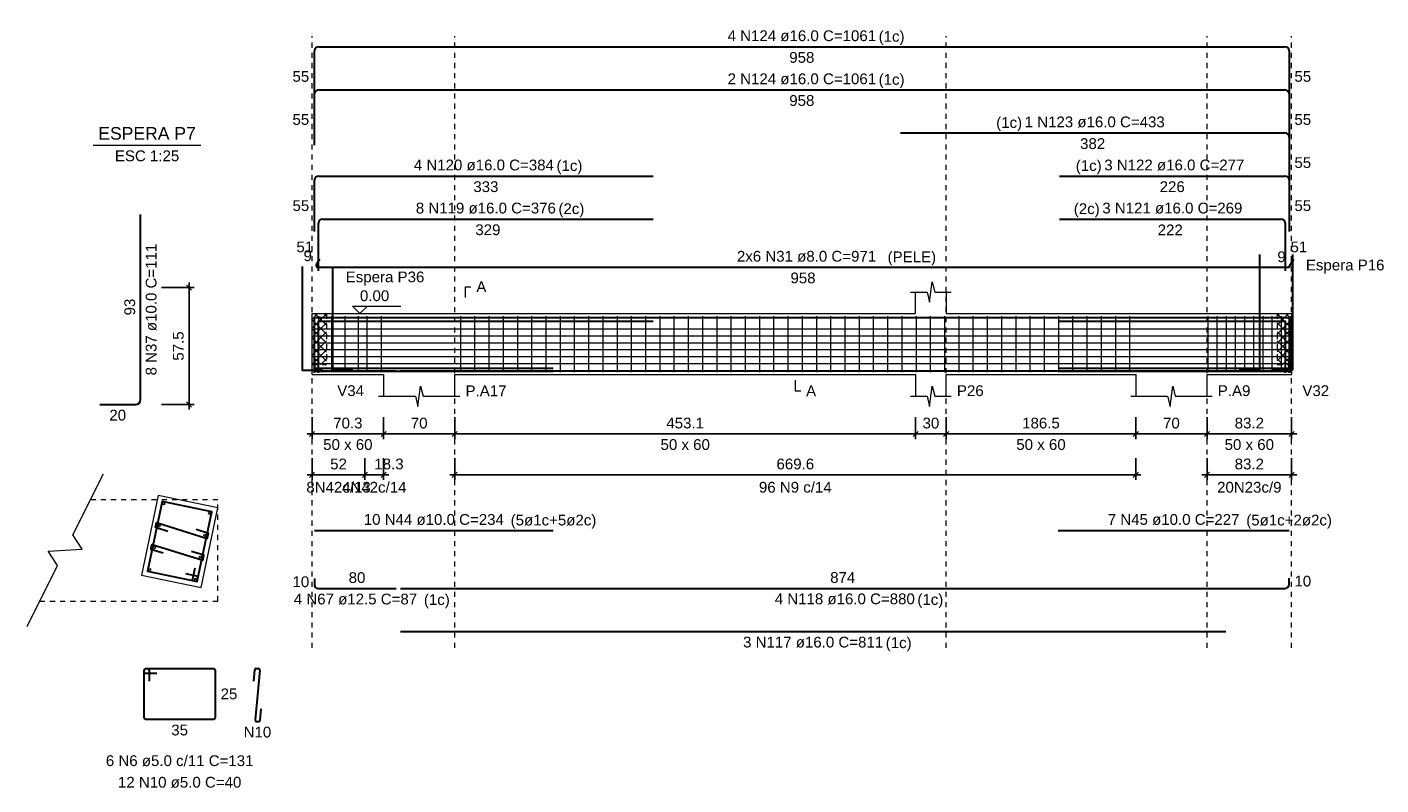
# Model space of a CAD drawing. Header units: millimetres. Extents: x 10 to 1250, y -62 to 528.
# Tile 875 of 909: x 977 to 1004, y 89 to 104. Entities that reach past the tile are written whole.
import ezdxf

# ---------------------------------------------------------------- set-up
doc = ezdxf.new("R2010")
doc.units = ezdxf.units.MM
doc.header["$LTSCALE"] = 0.05
doc.linetypes.add('DOT', pattern=[6.35, 0, -6.35])
for name, color, linetype, lineweight in [('Descrição da armadura', 7, 'Continuous', 5), ('DT-Arm complementar', 5, 'Continuous', 5), ('DT-Barras na forma', 2, 'Continuous', 30), ('DT-Barras no corte', 5, 'Continuous', 5), ('DT-Barras rebatidas', 2, 'Continuous', 30), ('DT-Cotas', 9, 'Continuous', 5), ('DT-Forma', 5, 'Continuous', 5), ('DT-Hachura intersecção vigas', 9, 'Continuous', 5), ('DT-Pontilhado', 9, 'DOT', 5), ('DT-Textos', 7, 'Continuous', 5), ('Textos armaduras', 7, 'Continuous', 5)]:
    doc.layers.add(name, color=color, linetype=linetype, lineweight=lineweight)
doc.styles.add('Arial', font='arial.ttf')
doc.styles.get("Standard").update_dxf_attribs({"font": 'arial.ttf'})
doc.dimstyles.new('UM_25.000000', dxfattribs={"dimtxt": 0.18, "dimasz": 0.1, "dimexe": 0.1, "dimexo": 0.2, "dimgap": 0, "dimtad": 1, "dimtih": 1, "dimtoh": 1, "dimdec": 1, "dimlfac": 25, "dimzin": 0, "dimdsep": 46, "dimtxsty": 'Standard', "dimcen": 0.09, "dimdle": 0.1, "dimadec": 1, "dimazin": 2, "dimtfac": 1, "dimtdec": 4, "dimtofl": 0, "dimtmove": 0, "dimatfit": 3, "dimfxl": 1, "dimtolj": 1, "dimarcsym": 0})
doc.dimstyles.new('UM_50.000000', dxfattribs={"dimtxt": 0.18, "dimasz": 0.1, "dimexe": 0.1, "dimexo": 0.2, "dimgap": 0.1, "dimtad": 1, "dimdec": 1, "dimlfac": 50, "dimzin": 0, "dimdsep": 46, "dimtxsty": 'Standard', "dimblk": 'OBLIQUE', "dimcen": 0.09, "dimdle": 0.1, "dimadec": 1, "dimazin": 2, "dimtfac": 1, "dimtdec": 1, "dimtofl": 0, "dimtmove": 0, "dimatfit": 3, "dimldrblk": 'OBLIQUE', "dimfxl": 1, "dimtolj": 1, "dimarcsym": 1})
pattern_1 = [(45, (943.07463, 68.95515), (-0.08838835, 0.08838835), []), (135, (943.07463, 68.95515), (-0.08838835, -0.08838835), [])]

# ---------------------------------------------------------------- blocks, each defined once
blk = doc.blocks.new('_Oblique')
at = {"color": 0, "linetype": 'ByBlock', "lineweight": -2}
blk.add_line((-0.5, -0.5), (0.5, 0.5), dxfattribs=at)
blk = doc.blocks.new('*D1424')
at = {"layer": 'Defpoints', "color": 0, "transparency": 16777216}
for p in [(979.784, 99.193), (980.525, 99.193), (979.784, 96.893)]:
    blk.add_point(p, dxfattribs=at)
at = {"layer": 'DT-Cotas', "color": 0, "lineweight": -2, "transparency": 16777216}
for p, q in [((979.984, 99.193), (980.625, 99.193)), ((980.525, 96.793), (980.525, 99.293)), ((979.984, 96.893), (980.625, 96.893))]:
    blk.add_line(p, q, dxfattribs=at)
at = {"layer": 'DT-Cotas', "color": 0, "lineweight": -2, "transparency": 16777216, "xscale": 0.1, "yscale": 0.1, "zscale": 0.1}
for p, rotation in [((980.525, 99.193), 90), ((980.525, 96.893), 270)]:
    blk.add_blockref('_Oblique', p, dxfattribs=dict(at, rotation=rotation))
at = {"layer": 'DT-Cotas', "transparency": 16777216, "insert": (980.314, 98.043), "char_height": 0.2118, "attachment_point": 5, "rotation": 90, "style": 'Arial'}
blk.add_mtext('\\A1;57.5', dxfattribs=at)
blk = doc.blocks.new('*D1425')
at = {"layer": 'Defpoints', "color": 0, "transparency": 16777216}
for p in [(982.944, 96.845), (984.35, 96.845), (984.35, 96.315)]:
    blk.add_point(p, dxfattribs=at)
at = {"layer": 'DT-Cotas', "color": 0, "lineweight": -2, "transparency": 16777216}
for p, q in [((982.944, 96.645), (982.944, 96.215)), ((984.35, 96.645), (984.35, 96.215)), ((982.844, 96.315), (984.45, 96.315))]:
    blk.add_line(p, q, dxfattribs=at)
at = {"layer": 'DT-Cotas', "color": 0, "lineweight": -2, "transparency": 16777216, "xscale": 0.1, "yscale": 0.1, "zscale": 0.1, "rotation": 180}
blk.add_blockref('_Oblique', (982.944, 96.315), dxfattribs=at)
at = {"layer": 'DT-Cotas', "color": 0, "lineweight": -2, "transparency": 16777216, "xscale": 0.1, "yscale": 0.1, "zscale": 0.1}
blk.add_blockref('_Oblique', (984.35, 96.315), dxfattribs=at)
at = {"layer": 'DT-Cotas', "transparency": 16777216, "insert": (983.647, 96.527), "char_height": 0.2118, "attachment_point": 5, "rotation": 0.0057, "style": 'Arial'}
blk.add_mtext('\\A1;70.3', dxfattribs=at)
blk = doc.blocks.new('*D1426')
at = {"layer": 'Defpoints', "color": 0, "transparency": 16777216}
for p in [(984.35, 96.845), (985.75, 96.845), (985.75, 96.315)]:
    blk.add_point(p, dxfattribs=at)
at = {"layer": 'DT-Cotas', "color": 0, "lineweight": -2, "transparency": 16777216}
for p, q in [((984.35, 96.645), (984.35, 96.215)), ((985.75, 96.645), (985.75, 96.215)), ((984.25, 96.315), (985.85, 96.315))]:
    blk.add_line(p, q, dxfattribs=at)
at = {"layer": 'DT-Cotas', "color": 0, "lineweight": -2, "transparency": 16777216, "xscale": 0.1, "yscale": 0.1, "zscale": 0.1, "rotation": 180}
blk.add_blockref('_Oblique', (984.35, 96.315), dxfattribs=at)
at = {"layer": 'DT-Cotas', "color": 0, "lineweight": -2, "transparency": 16777216, "xscale": 0.1, "yscale": 0.1, "zscale": 0.1}
blk.add_blockref('_Oblique', (985.75, 96.315), dxfattribs=at)
at = {"layer": 'DT-Cotas', "transparency": 16777216, "insert": (985.05, 96.527), "char_height": 0.2118, "attachment_point": 5, "rotation": 0.0057, "style": 'Arial'}
blk.add_mtext('\\A1;70', dxfattribs=at)
blk = doc.blocks.new('*D1427')
at = {"layer": 'Defpoints', "color": 0, "transparency": 16777216}
for p in [(985.75, 96.845), (994.813, 96.845), (994.813, 96.315)]:
    blk.add_point(p, dxfattribs=at)
at = {"layer": 'DT-Cotas', "color": 0, "lineweight": -2, "transparency": 16777216}
for p, q in [((985.75, 96.645), (985.75, 96.215)), ((994.813, 96.645), (994.813, 96.215)), ((985.65, 96.315), (994.913, 96.315))]:
    blk.add_line(p, q, dxfattribs=at)
at = {"layer": 'DT-Cotas', "color": 0, "lineweight": -2, "transparency": 16777216, "xscale": 0.1, "yscale": 0.1, "zscale": 0.1, "rotation": 180}
blk.add_blockref('_Oblique', (985.75, 96.315), dxfattribs=at)
at = {"layer": 'DT-Cotas', "color": 0, "lineweight": -2, "transparency": 16777216, "xscale": 0.1, "yscale": 0.1, "zscale": 0.1}
blk.add_blockref('_Oblique', (994.813, 96.315), dxfattribs=at)
at = {"layer": 'DT-Cotas', "transparency": 16777216, "insert": (990.281, 96.527), "char_height": 0.2118, "attachment_point": 5, "rotation": 0.0057, "style": 'Arial'}
blk.add_mtext('\\A1;453.1', dxfattribs=at)
blk = doc.blocks.new('*D1428')
at = {"layer": 'Defpoints', "color": 0, "transparency": 16777216}
for p in [(994.813, 96.845), (995.413, 96.845), (995.413, 96.315)]:
    blk.add_point(p, dxfattribs=at)
at = {"layer": 'DT-Cotas', "color": 0, "lineweight": -2, "transparency": 16777216}
for p, q in [((994.813, 96.645), (994.813, 96.215)), ((995.413, 96.645), (995.413, 96.215)), ((994.713, 96.315), (995.513, 96.315))]:
    blk.add_line(p, q, dxfattribs=at)
at = {"layer": 'DT-Cotas', "color": 0, "lineweight": -2, "transparency": 16777216, "xscale": 0.1, "yscale": 0.1, "zscale": 0.1, "rotation": 180}
blk.add_blockref('_Oblique', (994.813, 96.315), dxfattribs=at)
at = {"layer": 'DT-Cotas', "color": 0, "lineweight": -2, "transparency": 16777216, "xscale": 0.1, "yscale": 0.1, "zscale": 0.1}
blk.add_blockref('_Oblique', (995.413, 96.315), dxfattribs=at)
at = {"layer": 'DT-Cotas', "transparency": 16777216, "insert": (995.113, 96.527), "char_height": 0.2118, "attachment_point": 5, "rotation": 0.0057, "style": 'Arial'}
blk.add_mtext('\\A1;30', dxfattribs=at)
blk = doc.blocks.new('*D1429')
at = {"layer": 'Defpoints', "color": 0, "transparency": 16777216}
for p in [(995.413, 96.845), (999.143, 96.845), (999.143, 96.315)]:
    blk.add_point(p, dxfattribs=at)
at = {"layer": 'DT-Cotas', "color": 0, "lineweight": -2, "transparency": 16777216}
for p, q in [((995.413, 96.645), (995.413, 96.215)), ((999.143, 96.645), (999.143, 96.215)), ((995.313, 96.315), (999.243, 96.315))]:
    blk.add_line(p, q, dxfattribs=at)
at = {"layer": 'DT-Cotas', "color": 0, "lineweight": -2, "transparency": 16777216, "xscale": 0.1, "yscale": 0.1, "zscale": 0.1, "rotation": 180}
blk.add_blockref('_Oblique', (995.413, 96.315), dxfattribs=at)
at = {"layer": 'DT-Cotas', "color": 0, "lineweight": -2, "transparency": 16777216, "xscale": 0.1, "yscale": 0.1, "zscale": 0.1}
blk.add_blockref('_Oblique', (999.143, 96.315), dxfattribs=at)
at = {"layer": 'DT-Cotas', "transparency": 16777216, "insert": (997.278, 96.527), "char_height": 0.2118, "attachment_point": 5, "rotation": 0.0057, "style": 'Arial'}
blk.add_mtext('\\A1;186.5', dxfattribs=at)
blk = doc.blocks.new('*D1430')
at = {"layer": 'Defpoints', "color": 0, "transparency": 16777216}
for p in [(999.143, 96.845), (1000.543, 96.845), (1000.543, 96.315)]:
    blk.add_point(p, dxfattribs=at)
at = {"layer": 'DT-Cotas', "color": 0, "lineweight": -2, "transparency": 16777216}
for p, q in [((999.143, 96.645), (999.143, 96.215)), ((1000.543, 96.645), (1000.543, 96.215)), ((999.043, 96.315), (1000.643, 96.315))]:
    blk.add_line(p, q, dxfattribs=at)
at = {"layer": 'DT-Cotas', "color": 0, "lineweight": -2, "transparency": 16777216, "xscale": 0.1, "yscale": 0.1, "zscale": 0.1, "rotation": 180}
blk.add_blockref('_Oblique', (999.143, 96.315), dxfattribs=at)
at = {"layer": 'DT-Cotas', "color": 0, "lineweight": -2, "transparency": 16777216, "xscale": 0.1, "yscale": 0.1, "zscale": 0.1}
blk.add_blockref('_Oblique', (1000.543, 96.315), dxfattribs=at)
at = {"layer": 'DT-Cotas', "transparency": 16777216, "insert": (999.843, 96.527), "char_height": 0.2118, "attachment_point": 5, "rotation": 0.0057, "style": 'Arial'}
blk.add_mtext('\\A1;70', dxfattribs=at)
blk = doc.blocks.new('*D1431')
at = {"layer": 'Defpoints', "color": 0, "transparency": 16777216}
for p in [(1000.543, 96.845), (1002.207, 96.845), (1002.207, 96.315)]:
    blk.add_point(p, dxfattribs=at)
at = {"layer": 'DT-Cotas', "color": 0, "lineweight": -2, "transparency": 16777216}
for p, q in [((1000.543, 96.645), (1000.543, 96.215)), ((1002.207, 96.645), (1002.207, 96.215)), ((1000.443, 96.315), (1002.307, 96.315))]:
    blk.add_line(p, q, dxfattribs=at)
at = {"layer": 'DT-Cotas', "color": 0, "lineweight": -2, "transparency": 16777216, "xscale": 0.1, "yscale": 0.1, "zscale": 0.1, "rotation": 180}
blk.add_blockref('_Oblique', (1000.543, 96.315), dxfattribs=at)
at = {"layer": 'DT-Cotas', "color": 0, "lineweight": -2, "transparency": 16777216, "xscale": 0.1, "yscale": 0.1, "zscale": 0.1}
blk.add_blockref('_Oblique', (1002.207, 96.315), dxfattribs=at)
at = {"layer": 'DT-Cotas', "transparency": 16777216, "insert": (1001.375, 96.527), "char_height": 0.2118, "attachment_point": 5, "rotation": 0.0057, "style": 'Arial'}
blk.add_mtext('\\A1;83.2', dxfattribs=at)
blk = doc.blocks.new('*D1432')
at = {"layer": 'Defpoints', "color": 0, "transparency": 16777216}
for p in [(982.944, 96.04), (983.984, 96.04), (983.984, 95.51)]:
    blk.add_point(p, dxfattribs=at)
at = {"layer": 'DT-Cotas', "color": 0, "lineweight": -2, "transparency": 16777216}
for p, q in [((982.944, 95.84), (982.944, 95.41)), ((983.984, 95.84), (983.984, 95.41)), ((982.844, 95.51), (984.084, 95.51))]:
    blk.add_line(p, q, dxfattribs=at)
at = {"layer": 'DT-Cotas', "color": 0, "lineweight": -2, "transparency": 16777216, "xscale": 0.1, "yscale": 0.1, "zscale": 0.1, "rotation": 180}
blk.add_blockref('_Oblique', (982.944, 95.51), dxfattribs=at)
at = {"layer": 'DT-Cotas', "color": 0, "lineweight": -2, "transparency": 16777216, "xscale": 0.1, "yscale": 0.1, "zscale": 0.1}
blk.add_blockref('_Oblique', (983.984, 95.51), dxfattribs=at)
at = {"layer": 'DT-Cotas', "transparency": 16777216, "insert": (983.464, 95.722), "char_height": 0.2118, "attachment_point": 5, "rotation": 0.0057, "style": 'Arial'}
blk.add_mtext('\\A1;52', dxfattribs=at)
blk = doc.blocks.new('*D1433')
at = {"layer": 'Defpoints', "color": 0, "transparency": 16777216}
for p in [(983.984, 96.04), (984.35, 96.04), (984.35, 95.51)]:
    blk.add_point(p, dxfattribs=at)
at = {"layer": 'DT-Cotas', "color": 0, "lineweight": -2, "transparency": 16777216}
for p, q in [((983.984, 95.84), (983.984, 95.41)), ((984.35, 95.84), (984.35, 95.41)), ((983.884, 95.51), (984.45, 95.51))]:
    blk.add_line(p, q, dxfattribs=at)
at = {"layer": 'DT-Cotas', "color": 0, "lineweight": -2, "transparency": 16777216, "xscale": 0.1, "yscale": 0.1, "zscale": 0.1, "rotation": 180}
blk.add_blockref('_Oblique', (983.984, 95.51), dxfattribs=at)
at = {"layer": 'DT-Cotas', "color": 0, "lineweight": -2, "transparency": 16777216, "xscale": 0.1, "yscale": 0.1, "zscale": 0.1}
blk.add_blockref('_Oblique', (984.35, 95.51), dxfattribs=at)
at = {"layer": 'DT-Cotas', "transparency": 16777216, "insert": (984.456, 95.722), "char_height": 0.2118, "attachment_point": 5, "rotation": 0.0057, "style": 'Arial'}
blk.add_mtext('\\A1;18.3', dxfattribs=at)
blk = doc.blocks.new('*D1434')
at = {"layer": 'Defpoints', "color": 0, "transparency": 16777216}
for p in [(985.75, 96.04), (999.143, 96.04), (999.143, 95.51)]:
    blk.add_point(p, dxfattribs=at)
at = {"layer": 'DT-Cotas', "color": 0, "lineweight": -2, "transparency": 16777216}
for p, q in [((985.75, 95.84), (985.75, 95.41)), ((999.143, 95.84), (999.143, 95.41)), ((985.65, 95.51), (999.243, 95.51))]:
    blk.add_line(p, q, dxfattribs=at)
at = {"layer": 'DT-Cotas', "color": 0, "lineweight": -2, "transparency": 16777216, "xscale": 0.1, "yscale": 0.1, "zscale": 0.1, "rotation": 180}
blk.add_blockref('_Oblique', (985.75, 95.51), dxfattribs=at)
at = {"layer": 'DT-Cotas', "color": 0, "lineweight": -2, "transparency": 16777216, "xscale": 0.1, "yscale": 0.1, "zscale": 0.1}
blk.add_blockref('_Oblique', (999.143, 95.51), dxfattribs=at)
at = {"layer": 'DT-Cotas', "transparency": 16777216, "insert": (992.447, 95.722), "char_height": 0.2118, "attachment_point": 5, "rotation": 0.0057, "style": 'Arial'}
blk.add_mtext('\\A1;669.6', dxfattribs=at)
blk = doc.blocks.new('*D1435')
at = {"layer": 'Defpoints', "color": 0, "transparency": 16777216}
for p in [(1000.543, 96.04), (1002.207, 96.04), (1002.207, 95.51)]:
    blk.add_point(p, dxfattribs=at)
at = {"layer": 'DT-Cotas', "color": 0, "lineweight": -2, "transparency": 16777216}
for p, q in [((1000.543, 95.84), (1000.543, 95.41)), ((1002.207, 95.84), (1002.207, 95.41)), ((1000.443, 95.51), (1002.307, 95.51))]:
    blk.add_line(p, q, dxfattribs=at)
at = {"layer": 'DT-Cotas', "color": 0, "lineweight": -2, "transparency": 16777216, "xscale": 0.1, "yscale": 0.1, "zscale": 0.1, "rotation": 180}
blk.add_blockref('_Oblique', (1000.543, 95.51), dxfattribs=at)
at = {"layer": 'DT-Cotas', "color": 0, "lineweight": -2, "transparency": 16777216, "xscale": 0.1, "yscale": 0.1, "zscale": 0.1}
blk.add_blockref('_Oblique', (1002.207, 95.51), dxfattribs=at)
at = {"layer": 'DT-Cotas', "transparency": 16777216, "insert": (1001.375, 95.722), "char_height": 0.2118, "attachment_point": 5, "rotation": 0.0057, "style": 'Arial'}
blk.add_mtext('\\A1;83.2', dxfattribs=at)

msp = doc.modelspace()

# ---------------------------------------------------------------- hatches: boundary and pattern name
at = {"layer": 'DT-Hachura intersecção vigas', "linetype": 'Continuous'}
h = msp.add_hatch(dxfattribs=at)
h.set_pattern_fill('ANSI37', color=256, style=0)
h.set_pattern_definition(pattern_1)
h.paths.add_polyline_path([(982.9444, 97.6801), (983.2266, 97.6801), (983.2266, 98.6801), (982.9444, 98.6801), (982.9444, 97.6801)])
h = msp.add_hatch(dxfattribs=at)
h.set_pattern_fill('ANSI37', color=256, style=0)
h.set_pattern_definition(pattern_1)
h.paths.add_polyline_path([(1001.9206, 97.6801), (1002.2066, 97.6801), (1002.2066, 98.6801), (1001.9206, 98.6801), (1001.9206, 97.6801)])

# ---------------------------------------------------------------- linework, layer by layer
at = {"layer": 'DT-Arm complementar'}
for p, q in [((983.0744, 97.5301), (983.0744, 98.6301)), ((983.3344, 97.5301), (983.3344, 98.6301)), ((983.5944, 97.5301), (983.5944, 98.6301)), ((983.8544, 97.5301), (983.8544, 98.6301)), ((984.0273, 97.5301), (984.0273, 98.6301)), ((984.3073, 97.5301), (984.3073, 98.6301)), ((985.8667, 97.5301), (985.8667, 98.6301)), ((986.1467, 97.5301), (986.1467, 98.6301)), ((986.4267, 97.5301), (986.4267, 98.6301)), ((986.7067, 97.5301), (986.7067, 98.6301)), ((986.9867, 97.5301), (986.9867, 98.6301)), ((987.2667, 97.5301), (987.2667, 98.6301)), ((987.5467, 97.5301), (987.5467, 98.6301)), ((987.8267, 97.5301), (987.8267, 98.6301)), ((988.1067, 97.5301), (988.1067, 98.6301)), ((988.3867, 97.5301), (988.3867, 98.6301)), ((988.6667, 97.5301), (988.6667, 98.6301)), ((988.9467, 97.5301), (988.9467, 98.6301)), ((989.2267, 97.5301), (989.2267, 98.6301)), ((989.5067, 97.5301), (989.5067, 98.6301)), ((989.7867, 97.5301), (989.7867, 98.6301)), ((990.0667, 97.5301), (990.0667, 98.6301)), ((990.3467, 97.5301), (990.3467, 98.6301)), ((990.6267, 97.5301), (990.6267, 98.6301)), ((990.9067, 97.5301), (990.9067, 98.6301)), ((991.1867, 97.5301), (991.1867, 98.6301)), ((991.4667, 97.5301), (991.4667, 98.6301)), ((991.7467, 97.5301), (991.7467, 98.6301)), ((992.0267, 97.5301), (992.0267, 98.6301)), ((992.3067, 97.5301), (992.3067, 98.6301)), ((992.5867, 97.5301), (992.5867, 98.6301)), ((992.8667, 97.5301), (992.8667, 98.6301)), ((993.1467, 97.5301), (993.1467, 98.6301)), ((993.4267, 97.5301), (993.4267, 98.6301)), ((993.7067, 97.5301), (993.7067, 98.6301)), ((993.9867, 97.5301), (993.9867, 98.6301)), ((994.2667, 97.5301), (994.2667, 98.6301)), ((994.5467, 97.5301), (994.5467, 98.6301)), ((994.8267, 97.5301), (994.8267, 98.6301)), ((995.1067, 97.5301), (995.1067, 98.6301)), ((995.3867, 97.5301), (995.3867, 98.6301)), ((995.6667, 97.5301), (995.6667, 98.6301)), ((995.9467, 97.5301), (995.9467, 98.6301)), ((996.2267, 97.5301), (996.2267, 98.6301)), ((996.5067, 97.5301), (996.5067, 98.6301)), ((996.7867, 97.5301), (996.7867, 98.6301)), ((997.0667, 97.5301), (997.0667, 98.6301)), ((997.3467, 97.5301), (997.3467, 98.6301)), ((997.6267, 97.5301), (997.6267, 98.6301)), ((997.9067, 97.5301), (997.9067, 98.6301)), ((998.1867, 97.5301), (998.1867, 98.6301)), ((998.4667, 97.5301), (998.4667, 98.6301)), ((998.7467, 97.5301), (998.7467, 98.6301)), ((999.0267, 97.5301), (999.0267, 98.6301)), ((1000.5648, 97.5301), (1000.5648, 98.6301)), ((1000.7448, 97.5301), (1000.7448, 98.6301)), ((1000.9248, 97.5301), (1000.9248, 98.6301)), ((1001.1048, 97.5301), (1001.1048, 98.6301)), ((1001.2848, 97.5301), (1001.2848, 98.6301)), ((1001.4648, 97.5301), (1001.4648, 98.6301)), ((1001.6448, 97.5301), (1001.6448, 98.6301)), ((1001.8248, 97.5301), (1001.8248, 98.6301)), ((1002.0048, 97.5301), (1002.0048, 98.6301)), ((1002.1848, 97.5301), (1002.1848, 98.6301)), ((982.9944, 98.3802), (1002.1565, 98.3802)), ((982.9944, 98.2444), (1002.1565, 98.2444)), ((982.9944, 98.1085), (1002.1565, 98.1085)), ((982.9944, 97.9727), (1002.1565, 97.9727)), ((982.9944, 97.8368), (1002.1565, 97.8368)), ((982.9944, 97.701), (1002.1565, 97.701))]:
    msp.add_line(p, q, dxfattribs=at)
at = {"layer": 'DT-Barras na forma'}
for points in [[(1001.5752, 99.8455), (1001.5752, 97.5781), (1001.1752, 97.5781)], [(1002.2261, 99.8455), (1002.2261, 97.5781), (1001.8261, 97.5781)], [(982.7487, 99.605), (982.7487, 97.5711), (983.1487, 97.5711)], [(983.3442, 99.605), (983.3442, 97.5711), (983.7442, 97.5711)], [(982.9944, 97.5141), (982.9944, 98.6041), (989.6503, 98.6041)], [(982.9944, 97.5141), (982.9944, 98.6041), (1002.1565, 98.6041), (1002.1565, 97.5141)], [(982.9944, 97.5141), (982.9944, 98.6041), (1002.1565, 98.6041), (1002.1565, 97.5141)], [(983.072, 97.5141), (983.072, 98.5321), (989.6503, 98.5321)], [(994.5127, 98.6041), (1002.1565, 98.6041), (1002.1565, 97.5141)], [(997.6431, 98.6041), (1002.1565, 98.6041), (1002.1565, 97.5141)], [(997.6431, 98.5321), (1002.0789, 98.5321), (1002.0789, 97.5141)], [(982.9944, 97.7526), (982.9944, 97.5526), (984.6003, 97.5526)], [(984.6829, 97.5561), (1002.1565, 97.5561), (1002.1565, 97.7561)], [(982.9944, 97.6101), (987.6821, 97.6101)], [(982.9944, 97.5501), (987.6821, 97.5501)], [(984.6829, 97.5561), (1000.9105, 97.5561)], [(997.6162, 97.6101), (1002.1565, 97.6101)], [(997.6162, 97.5501), (1002.1565, 97.5501)], [(980.6393, 93.6784), (980.5882, 93.4337), (980.6861, 93.4133), (980.9724, 94.7837), (979.9935, 94.9882), (979.7072, 93.6178), (980.6861, 93.4133), (980.7065, 93.5111), (980.4618, 93.5623)], [(980.1039, 94.3989), (979.8652, 94.4732), (979.8857, 94.5711), (980.8833, 94.2605), (980.9037, 94.3584), (980.665, 94.4327)], [(980.014, 93.9682), (979.7753, 94.0425), (979.7957, 94.1404), (980.7933, 93.8298), (980.8137, 93.9277), (980.575, 94.002)]]:
    msp.add_lwpolyline(points, dxfattribs=at)
at = {"layer": 'DT-Barras no corte'}
for centre in [(980.0242, 94.9406), (979.9342, 94.5099), (980.9247, 94.7524), (980.8348, 94.3217), (979.8442, 94.0792), (980.7448, 93.891), (979.7542, 93.6485), (980.6548, 93.4603)]:
    msp.add_circle(centre, 0.02, dxfattribs=at)
at = {"layer": 'DT-Barras rebatidas'}
for p, q in [((982.9944, 102.8373), (982.9944, 103.8473)), ((983.0744, 103.9273), (1002.0765, 103.9273)), ((1002.1565, 103.8473), (1002.1565, 102.8373)), ((983.0744, 103.0801), (1002.0765, 103.0801)), ((982.9944, 101.9901), (982.9944, 103.0001)), ((1002.1565, 103.0001), (1002.1565, 101.9901)), ((994.5127, 102.2329), (1002.0765, 102.2329)), ((1002.1565, 102.1529), (1002.1565, 101.1429)), ((982.9944, 100.2957), (982.9944, 101.3057)), ((983.0744, 101.3857), (989.6503, 101.3857)), ((997.6431, 101.3857), (1002.0765, 101.3857)), ((1002.1565, 101.3057), (1002.1565, 100.2957)), ((979.5722, 96.993), (979.5722, 100.6273)), ((983.072, 99.5205), (983.072, 100.4585)), ((983.152, 100.5385), (989.6503, 100.5385)), ((997.6431, 100.5385), (1001.9989, 100.5385)), ((1002.0789, 100.4585), (1002.0789, 99.5205)), ((983.0864, 99.7502), (983.029, 99.6508)), ((983.0637, 99.5908), (1002.1334, 99.5908)), ((1002.1681, 99.6108), (1002.2485, 99.7502)), ((978.7722, 96.893), (979.4722, 96.893)), ((982.9944, 94.4155), (987.6821, 94.4155)), ((997.6162, 94.4155), (1002.1565, 94.4155)), ((982.9944, 93.4742), (982.9944, 93.3367)), ((1002.1565, 93.3577), (1002.1565, 93.4777)), ((983.0569, 93.2742), (984.6003, 93.2742)), ((984.6829, 93.2777), (1002.0765, 93.2777)), ((984.6829, 92.427), (1000.9105, 92.427)), ((979.6398, 91.6307), (979.6398, 91.6707)), ((979.6398, 90.7307), (979.6398, 91.6707)), ((979.6698, 91.7007), (981.0098, 91.7007)), ((979.6698, 91.7007), (979.7098, 91.7007)), ((979.8898, 91.6007), (979.6698, 91.6007)), ((979.7398, 91.6707), (979.7398, 91.4507)), ((981.0398, 91.6707), (981.0398, 90.7307)), ((981.795, 91.4519), (981.8163, 91.6736)), ((981.9158, 91.6678), (981.8221, 90.6936)), ((981.8462, 91.7007), (981.8859, 91.7007)), ((981.9215, 90.6878), (981.9429, 90.9096)), ((981.0098, 90.7007), (979.6698, 90.7007)), ((981.852, 90.6607), (981.8917, 90.6607))]:
    msp.add_line(p, q, dxfattribs=at)
for centre, radius, start, end in [((983.0744, 103.8473), 0.08, 90, 180), ((1002.0765, 103.8473), 0.08, 0, 90), ((983.0744, 103.0001), 0.08, 90, 180), ((1002.0765, 103.0001), 0.08, 0, 90), ((1002.0765, 102.1529), 0.08, 0, 90), ((983.0744, 101.3057), 0.08, 90, 180), ((1002.0765, 101.3057), 0.08, 0, 90), ((983.152, 100.4585), 0.08, 90, 180), ((1001.9989, 100.4585), 0.08, 0, 90), ((983.0637, 99.6308), 0.04, 150, 270), ((1002.1334, 99.6308), 0.04, 270, 330), ((979.4722, 96.993), 0.1, 270, 0), ((983.0569, 93.3367), 0.0625, 180, 270), ((1002.0765, 93.3577), 0.08, 270, 0), ((979.6698, 91.6707), 0.03, 90, 180), ((979.6698, 91.6707), 0.03, 90, 180), ((979.6698, 91.6307), 0.03, 180, 270), ((979.7098, 91.6707), 0.03, 0, 90), ((981.0098, 91.6707), 0.03, 0, 90), ((981.8462, 91.6707), 0.03, 90, 174.50768), ((981.8859, 91.6707), 0.03, 354.50768, 90), ((979.6698, 90.7307), 0.03, 180, 270), ((981.0098, 90.7307), 0.03, 270, 0), ((981.852, 90.6907), 0.03, 174.50768, 270), ((981.8917, 90.6907), 0.03, 270, 354.50768)]:
    msp.add_arc(centre, radius, start, end, dxfattribs=at)
at = {"layer": 'DT-Forma'}
for p, q in [((994.7127, 99.1037), (995.0377, 99.1037)), ((994.8127, 98.6801), (994.8127, 99.1037)), ((995.0377, 99.1037), (995.0877, 98.9037)), ((995.0877, 98.9037), (995.1377, 99.3037)), ((995.1377, 99.3037), (995.1877, 99.1037)), ((995.1877, 99.1037), (995.5127, 99.1037)), ((995.4127, 99.1037), (995.4127, 98.6801)), ((982.9444, 98.6801), (983.2266, 98.6801)), ((983.2266, 98.6801), (984.3503, 98.6801)), ((984.3503, 98.6801), (985.7503, 98.6801)), ((985.7503, 98.6801), (994.8127, 98.6801)), ((995.4127, 98.6801), (999.1431, 98.6801)), ((999.1431, 98.6801), (1000.5431, 98.6801)), ((1000.5431, 98.6801), (1001.9206, 98.6801)), ((1001.9206, 98.6801), (1002.2065, 98.6801)), ((982.9444, 97.4801), (983.2266, 97.4801)), ((983.2266, 97.4801), (984.3503, 97.4801)), ((984.3503, 97.4801), (984.3503, 97.0565)), ((985.7503, 97.0565), (985.7503, 97.4801)), ((985.7503, 97.4801), (994.8127, 97.4801)), ((994.8127, 97.4801), (994.8127, 97.0565)), ((995.4127, 97.0565), (995.4127, 97.4801)), ((995.4127, 97.4801), (999.1431, 97.4801)), ((999.1431, 97.4801), (999.1431, 97.0565)), ((1000.5431, 97.0565), (1000.5431, 97.4801)), ((1000.5431, 97.4801), (1001.9206, 97.4801)), ((1001.9206, 97.4801), (1002.2065, 97.4801)), ((985.0253, 96.8565), (985.0753, 97.2565)), ((985.0753, 97.2565), (985.1253, 97.0565)), ((995.0877, 96.8565), (995.1377, 97.2565)), ((995.1377, 97.2565), (995.1877, 97.0565)), ((999.8181, 96.8565), (999.8681, 97.2565)), ((999.8681, 97.2565), (999.9181, 97.0565)), ((984.2503, 97.0565), (984.9753, 97.0565)), ((984.9753, 97.0565), (985.0253, 96.8565)), ((985.1253, 97.0565), (985.8503, 97.0565)), ((994.7127, 97.0565), (995.0377, 97.0565)), ((995.0377, 97.0565), (995.0877, 96.8565)), ((995.1877, 97.0565), (995.5127, 97.0565)), ((999.0431, 97.0565), (999.7681, 97.0565)), ((999.7681, 97.0565), (999.8181, 96.8565)), ((999.9181, 97.0565), (1000.6431, 97.0565))]:
    msp.add_line(p, q, dxfattribs=at)
at = {"layer": 'DT-Forma', "linetype": 'Continuous'}
for p, q in [((982.9444, 97.4801), (982.9444, 98.6801)), ((1002.2065, 98.6801), (1002.2065, 97.4801))]:
    msp.add_line(p, q, dxfattribs=at)
at = {"layer": 'DT-Forma'}
msp.add_lwpolyline([(977.339, 92.5281), (977.939, 93.7281), (977.7542, 94.008), (978.4238, 94.0482), (978.239, 94.3281), (978.839, 95.5281)], dxfattribs=at)
msp.add_lwpolyline([(981.091, 94.8611), (979.916, 95.1061), (979.589, 93.5401), (980.763, 93.2951), (981.091, 94.8611)], close=True, dxfattribs=at)
at = {"layer": 'DT-Forma', "linetype": 'DOT', "ltscale": 0.2}
for points in [[(978.589, 95.0281), (981.091, 95.0281)], [(981.091, 93.0281), (981.091, 95.0281)], [(977.589, 93.0281), (981.091, 93.0281)]]:
    msp.add_lwpolyline(points, dxfattribs=at)
at = {"layer": 'DT-Pontilhado', "ltscale": 0.2}
for p, q in [((982.9444, 92.1093), (982.9444, 104.1391)), ((985.7503, 92.1093), (985.7503, 104.1391)), ((995.4127, 92.1093), (995.4127, 104.1391)), ((1000.5431, 92.1093), (1000.5431, 104.1391)), ((1002.2065, 92.1093), (1002.2065, 104.1391)), ((983.2266, 98.6801), (983.2266, 97.6801)), ((1001.9206, 98.6801), (1001.9206, 97.6801)), ((982.9444, 97.6801), (983.2266, 97.6801)), ((1001.9206, 97.6801), (1002.2065, 97.6801))]:
    msp.add_line(p, q, dxfattribs=at)
at = {"layer": 'DT-Textos'}
msp.add_line((978.6398, 101.9922), (980.7578, 101.9922), dxfattribs=at)
for points in [[(985.9621, 98.9978), (985.9621, 99.2096), (986.068, 99.2096)], [(984.0333, 98.8284), (983.8851, 98.6801), (983.7368, 98.8284), (984.6899, 98.8284)], [(992.4467, 97.3742), (992.4467, 97.1624), (992.5526, 97.1624)]]:
    msp.add_lwpolyline(points, dxfattribs=at)

# ---------------------------------------------------------------- texts
at = {"layer": 'Descrição da armadura', "linetype": 'Continuous', "char_height": 0.2118, "attachment_point": 8, "line_spacing_factor": 0.798, "style": 'Arial'}
for s, insert, width in [('4 N124 ø16.0 C=1061', (992.5755, 104.0332), 5.854558), ('2 N124 ø16.0 C=1061', (992.5755, 103.186), 5.854558), ('1 N123 ø16.0 C=433', (998.3346, 102.3388), 5.524605), ('4 N120 ø16.0 C=384', (986.3223, 101.4916), 5.524605), ('3 N122 ø16.0 C=277', (999.8998, 101.4916), 5.524605), ('8 N119 ø16.0 C=376', (986.3611, 100.6444), 5.524605), ('3 N121 ø16.0 C=269', (999.861, 100.6444), 5.524605), ('2x6 N31 ø8.0 C=971', (992.6675, 99.6967), 5.491291), ('8N42c/13', (983.4644, 95.1574), 2.539679), ('4N42c/14', (984.1673, 95.1574), 2.539679), ('96 N9 c/14', (992.4467, 95.1574), 2.869342), ('20N23c/9', (1001.3748, 95.1574), 2.539679), ('10 N44 ø10.0 C=234', (985.3382, 94.5214), 5.524605), ('7 N45 ø10.0 C=227', (999.8864, 94.5214), 5.194653), ('4 N67 ø12.5 C=87', (983.7973, 92.9565), 4.8647), ('4 N118 ø16.0 C=880', (993.4197, 92.96), 5.524605), ('3 N117 ø16.0 C=811', (992.7967, 92.1093), 5.524605)]:
    msp.add_mtext(s, dxfattribs=dict(at, insert=insert, width=width))
at = {"layer": 'Descrição da armadura', "color": 7, "linetype": 'Continuous', "insert": (979.8899, 98.7602), "char_height": 0.2118, "width": 5.194653, "attachment_point": 8, "rotation": 90, "line_spacing_factor": 0.798, "style": 'Arial'}
msp.add_mtext('8 N37 ø10.0 C=111', dxfattribs=at)
at = {"layer": 'Descrição da armadura', "color": 7, "linetype": 'Continuous', "char_height": 0.2118, "attachment_point": 8, "line_spacing_factor": 0.798, "style": 'Arial'}
for s, insert, width in [('N10', (981.8689, 90.343), 1.088351), ('6 N6 ø5.0 c/11 C=131', (980.3398, 89.7779), 5.820954), ('12 N10 ø5.0 C=40', (980.3398, 89.3543), 4.8647)]:
    msp.add_mtext(s, dxfattribs=dict(at, insert=insert, width=width))
at = {"layer": 'DT-Textos', "line_spacing_factor": 0.798, "style": 'Arial'}
for s, insert, char_height, width, attachment_point in [('(1c)', (994.0856, 103.9632), 0.2118, 1.035186, 7), ('(1c)', (994.0856, 103.1162), 0.2118, 1.035186, 7), ('(1c)', (996.9066, 102.2692), 0.2118, 1.035186, 9), ('ESPERA P7', (979.6988, 102.0981), 0.2471, 3.340949, 8), ('ESC 1:25', (979.6988, 101.6745), 0.2118, 2.57285, 8), ('(1c)', (987.7506, 101.4222), 0.2118, 1.035186, 7), ('(1c)', (998.4716, 101.4222), 0.2118, 1.035186, 9), ('(2c)', (987.7886, 100.5742), 0.2118, 1.035186, 7), ('(2c)', (998.4326, 100.5742), 0.2118, 1.035186, 9), ('Espera P16', (1002.4876, 99.4662), 0.2118, 3.141073, 7), ('Espera P36', (983.6056, 99.2322), 0.2118, 3.141073, 7), ('A', (986.1739, 99.1037), 0.2118, 0.400926, 7), ('0.00', (983.8851, 98.9237), 0.2118, 1.169904, 7), ('V34', (983.4384, 97.0565), 0.2118, 1.069526, 7), ('P.A17', (985.9621, 97.0565), 0.2118, 1.637455, 7), ('A', (992.6585, 97.0565), 0.2118, 0.400926, 7), ('P26', (995.6245, 97.0565), 0.2118, 1.069526, 7), ('P.A9', (1000.7549, 97.0565), 0.2118, 1.303155, 7), ('V32', (1002.4183, 97.0565), 0.2118, 1.069526, 7), ('50 x 60', (983.6473, 95.9975), 0.2118, 1.971756, 8), ('50 x 60', (990.2815, 95.9975), 0.2118, 1.971756, 8), ('50 x 60', (997.2779, 95.9975), 0.2118, 1.971756, 8), ('50 x 60', (1001.3748, 95.9975), 0.2118, 1.971756, 8), ('(5ø1c+5ø2c)', (986.8486, 94.4512), 0.2118, 3.42401, 7), ('(5ø1c+2ø2c)', (1001.3146, 94.4512), 0.2118, 3.42401, 7), ('(1c)', (985.1426, 92.8872), 0.2118, 1.035186, 7), ('(1c)', (994.8476, 92.8902), 0.2118, 1.035186, 7), ('(1c)', (994.2246, 92.0392), 0.2118, 1.035186, 7)]:
    msp.add_mtext(s, dxfattribs=dict(at, insert=insert, char_height=char_height, width=width, attachment_point=attachment_point))
at = {"layer": 'DT-Textos', "linetype": 'Continuous', "insert": (994.2616, 99.6272), "char_height": 0.2118, "width": 1.937416, "attachment_point": 7, "line_spacing_factor": 0.798, "style": 'Arial'}
msp.add_mtext('(PELE)', dxfattribs=at)
at = {"layer": 'Textos armaduras', "linetype": 'Continuous', "char_height": 0.2118, "attachment_point": 7, "line_spacing_factor": 0.798, "style": 'Arial'}
for s, insert, width in [('958', (992.328, 103.6096), 0.989858), ('55', (982.5585, 103.2364), 0.659905), ('55', (1002.2624, 103.2364), 0.659905), ('958', (992.328, 102.7624), 0.989858), ('55', (982.5585, 102.3892), 0.659905), ('55', (1002.2624, 102.3892), 0.659905), ('382', (998.0471, 101.9152), 0.989858), ('55', (1002.2624, 101.542), 0.659905), ('333', (986.1149, 101.068), 0.989858), ('226', (999.6123, 101.068), 0.989858), ('55', (982.5585, 100.6948), 0.659905), ('55', (1002.2624, 100.6948), 0.659905), ('329', (986.1537, 100.2208), 0.989858), ('222', (999.5735, 100.2208), 0.989858), ('51', (982.6361, 99.8836), 0.659905), ('51', (1002.1848, 99.8836), 0.659905), ('9', (982.7758, 99.7098), 0.329953), ('9', (1001.9264, 99.6898), 0.329953), ('958', (992.3511, 99.2731), 0.989858), ('10', (982.5585, 93.2996), 0.659905), ('80', (983.6636, 93.3801), 0.659905), ('874', (993.1322, 93.3836), 0.989858), ('10', (1002.2624, 93.3118), 0.659905)]:
    msp.add_mtext(s, dxfattribs=dict(at, insert=insert, width=width))
at = {"layer": 'Textos armaduras', "color": 7, "linetype": 'Continuous', "insert": (979.4663, 98.6452), "char_height": 0.2118, "width": 0.659905, "attachment_point": 7, "rotation": 90, "line_spacing_factor": 0.798, "style": 'Arial'}
msp.add_mtext('93', dxfattribs=at)
at = {"layer": 'Textos armaduras', "color": 7, "linetype": 'Continuous', "char_height": 0.2118, "width": 0.659905, "attachment_point": 7, "line_spacing_factor": 0.798, "style": 'Arial'}
for s, insert in [('20', (978.9572, 96.5753)), ('25', (981.1457, 91.0948)), ('35', (980.1748, 90.383))]:
    msp.add_mtext(s, dxfattribs=dict(at, insert=insert))

# ---------------------------------------------------------------- dimensions: what is measured, and where the dimension line sits
at = {"layer": 'DT-Cotas'}
dim = msp.add_linear_dim(base=(980.5253, 99.193), p1=(979.784, 96.893), p2=(979.784, 99.193), angle=90, dimstyle='UM_25.000000', override={"dimtxt": 0.2118, "dimasz": 0.1, "dimexe": 0.1, "dimexo": 0.2, "dimtad": 1, "dimtih": 0, "dimtoh": 0, "dimdec": 1, "dimlfac": 25, "dimzin": 8, "dimtxsty": 'Arial', "dimblk": 'Oblique', "dimblk1": 'Oblique', "dimblk2": 'Oblique', "dimsah": 1, "dimdle": 0.1, "dimse1": 0, "dimse2": 0, "dimclrt": 256, "dimadec": 1, "dimazin": 3, "dimtmove": 2, "dimldrblk": 'Oblique'}, dxfattribs=at)
dim.commit()
dim.dimension.update_dxf_attribs({"geometry": '*D1424', "text_midpoint": (980.3135, 98.043), "dimtype": 160, "text_rotation": 90})
for base, p1, p2, picture, middle in [((984.3503, 96.3152), (982.9444, 96.8447), (984.3503, 96.8447), '*D1425', (983.6473, 96.527)), ((985.7503, 96.3152), (984.3503, 96.8447), (985.7503, 96.8447), '*D1426', (985.0503, 96.527)), ((994.8127, 96.3152), (985.7503, 96.8447), (994.8127, 96.8447), '*D1427', (990.2815, 96.527)), ((995.4127, 96.3152), (994.8127, 96.8447), (995.4127, 96.8447), '*D1428', (995.1127, 96.527)), ((999.1431, 96.3152), (995.4127, 96.8447), (999.1431, 96.8447), '*D1429', (997.2779, 96.527)), ((1000.5431, 96.3152), (999.1431, 96.8447), (1000.5431, 96.8447), '*D1430', (999.8431, 96.527)), ((1002.2065, 96.3152), (1000.5431, 96.8447), (1002.2065, 96.8447), '*D1431', (1001.3748, 96.527)), ((983.9844, 95.5104), (982.9444, 96.0399), (983.9844, 96.0399), '*D1432', (983.4644, 95.7222)), ((984.3503, 95.5104), (983.9844, 96.0399), (984.3503, 96.0399), '*D1433', (984.4562, 95.7222)), ((999.1431, 95.5104), (985.7503, 96.0399), (999.1431, 96.0399), '*D1434', (992.4467, 95.7222)), ((1002.2065, 95.5104), (1000.5431, 96.0399), (1002.2065, 96.0399), '*D1435', (1001.3748, 95.7222))]:
    dim = msp.add_linear_dim(base=base, p1=p1, p2=p2, dimstyle='UM_50.000000', override={"dimtxt": 0.2118, "dimasz": 0.1, "dimexe": 0.1, "dimexo": 0.2, "dimtad": 1, "dimtih": 0, "dimtoh": 0, "dimdec": 1, "dimlfac": 50, "dimzin": 8, "dimtxsty": 'Arial', "dimblk": 'Oblique', "dimblk1": 'Oblique', "dimblk2": 'Oblique', "dimsah": 1, "dimdle": 0.1, "dimse1": 0, "dimse2": 0, "dimclrt": 256, "dimadec": 1, "dimazin": 3, "dimtmove": 2, "dimldrblk": 'Oblique'}, dxfattribs=at)
    dim.commit()
    dim.dimension.update_dxf_attribs({"geometry": picture, "text_midpoint": middle, "dimtype": 160, "text_rotation": 0.00573})

doc.saveas('drawing.dxf')
